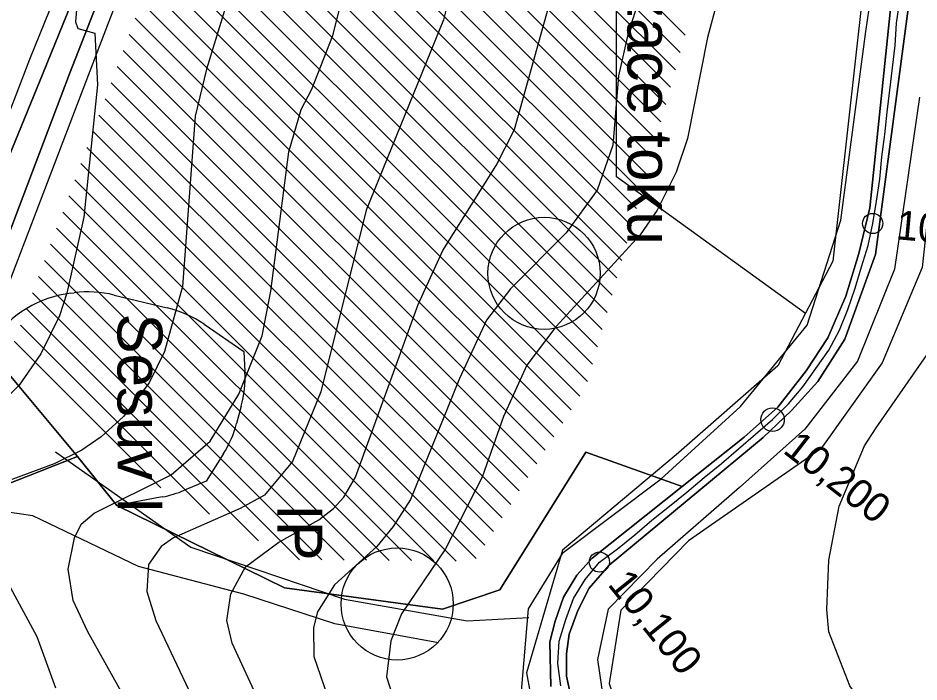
# Model space of a CAD drawing. Extents: x -510989 to -501240, y -1184665 to -1176098.
# Drawn here: x -509664.3 to -509262.7, y -1180562.4 to -1180266.3 of the extents above; entities that cross this region are included whole.
import ezdxf

# ---------------------------------------------------------------- set-up
doc = ezdxf.new("R2010")
doc.units = 0
for name, color, linetype in [('NAVRH_interakcni_prvky', 7, 'Continuous'), ('NAVRH_revitalizace_toku', 7, 'Continuous'), ('orna_puda', 7, 'Continuous'), ('ostatni_plocha_x_neplodna_puda', 7, 'Continuous'), ('ostatni_plocha_x_silnice', 7, 'Continuous'), ('STAV_erozne_ohrozene_plochy', 7, 'Continuous'), ('STAV_ryhova_eroze', 7, 'Continuous'), ('STAV_systematicke_odvodneni', 7, 'Continuous'), ('STAV_vyrazne_udolnice', 7, 'Continuous'), ('trasovani_toku', 7, 'Continuous'), ('trvaly_travni_porost', 7, 'Continuous'), ('vodni_plocha_x_vodni_tok_v_koryte_umelem', 7, 'Continuous'), ('vrstevnice_01', 7, 'Continuous'), ('vrstevnice_02', 7, 'Continuous')]:
    doc.layers.add(name, color=color, linetype=linetype)

msp = doc.modelspace()

# ---------------------------------------------------------------- linework, layer by layer
at = {"layer": 'NAVRH_interakcni_prvky'}
msp.add_lwpolyline([(-509647.6, -1180459.69), (-509587.32, -1180502.16), (-509518.82, -1180525.45), (-509464.02, -1180535.04), (-509436.62, -1180533.67)], dxfattribs=at)
at = {"layer": 'NAVRH_revitalizace_toku'}
for points in [[(-509251.68, -1180051.44), (-509284.55, -1180226.79), (-509300.99, -1180374.75), (-509325.65, -1180421.33), (-509370.86, -1180461.06), (-509421.55, -1180503.53), (-509437.68, -1180558.22), (-509431.14, -1180593.95), (-509419.28, -1180621.11), (-509382.45, -1180650.58), (-509372.86, -1180654.24)], [(-509217.43, -1180056.92), (-509232.5, -1180170.63), (-509254.42, -1180314.47), (-509261.27, -1180377.49), (-509279.08, -1180419.96), (-509306.48, -1180458.32), (-509365.38, -1180499.42), (-509395.55, -1180530.26), (-509400.81, -1180563.08), (-509388.25, -1180600.36), (-509365.16, -1180623.45), (-509328.69, -1180628.72), (-509284.94, -1180642.09), (-509256.17, -1180678.15), (-509235.24, -1180752.86), (-509207.84, -1180777.52)], [(-509313.32, -1180398.04), (-509397.52, -1180337.11), (-509397.42, -1180166.22)]]:
    msp.add_lwpolyline(points, dxfattribs=at)
at = {"layer": 'orna_puda'}
for points in [[(-509722.44, -1180081.65), (-509563.62, -1180023.92), (-509562.83, -1180032.49), (-509569.47, -1180061.07), (-509576.88, -1180084.83), (-509599.01, -1180147.29), (-509626.86, -1180225.88), (-509653.04, -1180290.71), (-509675.52, -1180345.29)], [(-509274.3, -1180251.98), (-509284.64, -1180350.9), (-509289.45, -1180371.27), (-509295.29, -1180390.24), (-509303.35, -1180408.89), (-509312.96, -1180423.58), (-509325.64, -1180439.73), (-509340.55, -1180453.11), (-509368.25, -1180475.22), (-509411.24, -1180459.85), (-509449.45, -1180521.23), (-509475.01, -1180529.87), (-509545.52, -1180520.3), (-509620.2, -1180483.63), (-509637.72, -1180461.75), (-509684.7, -1180405.65), (-509663.64, -1180349.99), (-509641.36, -1180291.15), (-509614.94, -1180223.33)]]:
    msp.add_lwpolyline(points, dxfattribs=at)
at = {"layer": 'ostatni_plocha_x_neplodna_puda'}
msp.add_lwpolyline([(-509687.34, -1180412.63), (-509684.7, -1180405.65), (-509637.72, -1180461.75), (-509708.44, -1180489.55), (-509701.45, -1180480.97), (-509692.29, -1180443.92)], close=True, dxfattribs=at)
at = {"layer": 'ostatni_plocha_x_silnice'}
for points in [[(-509769.58, -1180593.16), (-509739.42, -1180520), (-509730.24, -1180497.75), (-509725.13, -1180482.57), (-509723.12, -1180476.62), (-509715.98, -1180446.18), (-509699.09, -1180410.64), (-509694.62, -1180398.26), (-509689.08, -1180382.89), (-509675.52, -1180345.29), (-509653.04, -1180290.71), (-509626.86, -1180225.88), (-509599.01, -1180147.29), (-509576.88, -1180084.83), (-509569.47, -1180061.07), (-509562.83, -1180032.49), (-509563.62, -1180023.92), (-509565.24, -1180006.24)], [(-509547.91, -1180014.23), (-509547.11, -1180025.3), (-509546.79, -1180029.63), (-509551.44, -1180058.44), (-509552.27, -1180063.61), (-509560.59, -1180087.35), (-509587.22, -1180149.46), (-509614.94, -1180223.33), (-509641.36, -1180291.15), (-509663.64, -1180349.99), (-509684.7, -1180405.65), (-509687.34, -1180412.63), (-509692.29, -1180443.92), (-509701.45, -1180480.97), (-509708.44, -1180489.55), (-509717.69, -1180500.89), (-509719.09, -1180504.59), (-509721.42, -1180510.79), (-509730.35, -1180537.79), (-509736.42, -1180553.04), (-509753.97, -1180597.17)]]:
    msp.add_lwpolyline(points, dxfattribs=at)
at = {"layer": 'STAV_erozne_ohrozene_plochy'}
for p, q in [((-509544.39, -1180096.38), (-509366.88, -1180273.9)), ((-509549.85, -1180100.83), (-509369.05, -1180281.63)), ((-509553.76, -1180106.82), (-509371.22, -1180289.35)), ((-509556.4, -1180114.07), (-509373.4, -1180297.08)), ((-509559.05, -1180121.33), (-509375.57, -1180304.8)), ((-509561.69, -1180128.59), (-509377.75, -1180312.53)), ((-509564.33, -1180135.84), (-509379.92, -1180320.25)), ((-509566.98, -1180143.1), (-509382.1, -1180327.98)), ((-509569.62, -1180150.36), (-509384.27, -1180335.7)), ((-509572.26, -1180157.61), (-509386.44, -1180343.43)), ((-509574.9, -1180164.87), (-509388.62, -1180351.15)), ((-509577.55, -1180172.13), (-509390.79, -1180358.88)), ((-509580.19, -1180179.38), (-509392.97, -1180366.61)), ((-509582.83, -1180186.64), (-509395.14, -1180374.33)), ((-509585.48, -1180193.89), (-509397.32, -1180382.06)), ((-509588.12, -1180201.15), (-509399.49, -1180389.78)), ((-509590.76, -1180208.41), (-509401.66, -1180397.51)), ((-509593.41, -1180215.66), (-509403.84, -1180405.23)), ((-509596.05, -1180222.92), (-509406.01, -1180412.96)), ((-509598.69, -1180230.18), (-509408.19, -1180420.68)), ((-509601.34, -1180237.43), (-509410.36, -1180428.41)), ((-509603.98, -1180244.69), (-509413.78, -1180434.89)), ((-509606.65, -1180251.92), (-509417.64, -1180440.93)), ((-509609.35, -1180259.12), (-509421.5, -1180446.96)), ((-509612.04, -1180266.32), (-509425.37, -1180453)), ((-509614.74, -1180273.53), (-509429.23, -1180459.04)), ((-509617.43, -1180280.73), (-509433.09, -1180465.07)), ((-509620.13, -1180287.94), (-509436.96, -1180471.11)), ((-509622.82, -1180295.14), (-509440.82, -1180477.15)), ((-509625.52, -1180302.35), (-509444.68, -1180483.18)), ((-509628.21, -1180309.55), (-509448.54, -1180489.22)), ((-509630.91, -1180316.75), (-509452.41, -1180495.26)), ((-509633.6, -1180323.96), (-509456.27, -1180501.29)), ((-509636.3, -1180331.16), (-509460.13, -1180507.33)), ((-509638.99, -1180338.37), (-509468.94, -1180508.42)), ((-509641.69, -1180345.57), (-509478.93, -1180508.33)), ((-509644.38, -1180352.78), (-509488.92, -1180508.24)), ((-509647.08, -1180359.98), (-509498.9, -1180508.16)), ((-509649.78, -1180367.18), (-509508.89, -1180508.07)), ((-509652.47, -1180374.39), (-509518.88, -1180507.98)), ((-509655.17, -1180381.59), (-509528.86, -1180507.9)), ((-509657.86, -1180388.8), (-509538.85, -1180507.81)), ((-509640.73, -1180388.95), (-509639.34, -1180388.78)), ((-509621.43, -1180389.81), (-509597.75, -1180395.56)), ((-509660.56, -1180396), (-509557.16, -1180499.4)), ((-509663.25, -1180403.21), (-509578.88, -1180487.57)), ((-509665.95, -1180410.41), (-509600.61, -1180475.74)), ((-509564.79, -1180439.39), (-509566.84, -1180447.03))]:
    msp.add_line(p, q, dxfattribs=at)
for points in [[(-509581.36, -1180402.84), (-509563.58, -1180414.98), (-509563.14, -1180424.06)], [(-509638.07, -1180461.33), (-509678.1, -1180413.53), (-509675.6, -1180409.95)], [(-509600.05, -1180479.83), (-509620.2, -1180483.63), (-509637.38, -1180462.18)], [(-509572.84, -1180460.76), (-509580.46, -1180472.83), (-509590.11, -1180476.85)]]:
    msp.add_lwpolyline(points, dxfattribs=at)
for centre, start, end in [((-509634.61, -1180438.57), 97.035, 145.081), ((-509633.22, -1180438.4), 76.3626, 97.035), ((-509609.54, -1180444.15), 55.6961, 76.3626), ((-509613.09, -1180426.44), 344.9989, 2.7275), ((-509615.13, -1180434.09), 327.7604, 344.9989), ((-509676.41, -1180493.43), 38.6853, 39.9439), ((-509609.33, -1180430.69), 280.6925, 292.6113)]:
    msp.add_arc(centre, 50, start, end, dxfattribs=at)
at = {"layer": 'STAV_ryhova_eroze'}
for centre in [(-509429.79, -1180380.11), (-509495.3, -1180527.55)]:
    msp.add_circle(centre, 25, dxfattribs=at)
at = {"layer": 'STAV_systematicke_odvodneni'}
for p, q in [((-509546.5, -1180067.43), (-509624.17, -1180268.6)), ((-509286.36, -1180272.33), (-509269.34, -1180158.43)), ((-509659.01, -1180284.63), (-509609.53, -1180161.16)), ((-509624.17, -1180268.6), (-509676.84, -1180406.44)), ((-509297.54, -1180356.41), (-509286.36, -1180272.33)), ((-509748.11, -1180515.48), (-509659.01, -1180284.63)), ((-509262.4, -1180301.61), (-509273.57, -1180378.25)), ((-509312.43, -1180403.25), (-509297.54, -1180356.41)), ((-509273.57, -1180378.25), (-509290.06, -1180419.23)), ((-509342.22, -1180439.44), (-509312.43, -1180403.25)), ((-509290.06, -1180419.23), (-509313.47, -1180449.56)), ((-509377.61, -1180471.69), (-509342.22, -1180439.44)), ((-509313.47, -1180449.56), (-509342.73, -1180475.64)), ((-509421.23, -1180504.68), (-509377.61, -1180471.69)), ((-509342.73, -1180475.64), (-509379.43, -1180507.58)), ((-509436.66, -1180529.7), (-509421.23, -1180504.68)), ((-509379.43, -1180507.58), (-509401.24, -1180529.93)), ((-509439.85, -1180566.42), (-509436.66, -1180529.7)), ((-509401.24, -1180529.93), (-509406.03, -1180552.28)), ((-509406.03, -1180552.28), (-509402.31, -1180576.76))]:
    msp.add_line(p, q, dxfattribs=at)
at = {"layer": 'STAV_vyrazne_udolnice'}
msp.add_lwpolyline([(-509476.81, -1180544.93), (-509523.03, -1180536.49), (-509563.62, -1180523.23), (-509610.64, -1180510.78), (-509657.67, -1180488.28), (-509682.18, -1180484.66)], dxfattribs=at)
at = {"layer": 'trasovani_toku'}
for p, q in [((-509272.64, -1180268.54), (-509271.12, -1180258.65)), ((-509273.32, -1180278.51), (-509272.64, -1180268.54)), ((-509274.46, -1180288.45), (-509273.32, -1180278.51)), ((-509275.71, -1180298.37), (-509274.46, -1180288.45)), ((-509276.89, -1180308.3), (-509275.71, -1180298.37)), ((-509277.9, -1180318.25), (-509276.89, -1180308.3)), ((-509279.16, -1180328.17), (-509277.9, -1180318.25)), ((-509280.06, -1180338.13), (-509279.16, -1180328.17)), ((-509281.64, -1180348), (-509280.06, -1180338.13)), ((-509283.29, -1180357.87), (-509281.64, -1180348)), ((-509285.33, -1180367.66), (-509283.29, -1180357.87)), ((-509288.23, -1180377.23), (-509285.33, -1180367.66)), ((-509291.17, -1180386.78), (-509288.23, -1180377.23)), ((-509294.43, -1180396.24), (-509291.17, -1180386.78)), ((-509298.13, -1180405.53), (-509294.43, -1180396.24)), ((-509302.8, -1180414.37), (-509298.13, -1180405.53)), ((-509308.59, -1180422.52), (-509302.8, -1180414.37)), ((-509314.4, -1180430.66), (-509308.59, -1180422.52)), ((-509320.79, -1180438.35), (-509314.4, -1180430.66)), ((-509327.94, -1180445.35), (-509320.79, -1180438.35)), ((-509335.55, -1180451.84), (-509327.94, -1180445.35)), ((-509343.1, -1180458.39), (-509335.55, -1180451.84)), ((-509350.69, -1180464.9), (-509343.1, -1180458.39)), ((-509358.48, -1180471.18), (-509350.69, -1180464.9)), ((-509366.09, -1180477.66), (-509358.48, -1180471.18)), ((-509373.89, -1180483.91), (-509366.09, -1180477.66)), ((-509381.68, -1180490.19), (-509373.89, -1180483.91)), ((-509389.29, -1180496.68), (-509381.68, -1180490.19)), ((-509397.12, -1180502.9), (-509389.29, -1180496.68)), ((-509405.14, -1180508.87), (-509397.12, -1180502.9)), ((-509411.48, -1180516.61), (-509405.14, -1180508.87)), ((-509416.61, -1180525.19), (-509411.48, -1180516.61)), ((-509420.13, -1180534.55), (-509416.61, -1180525.19)), ((-509423.11, -1180544.09), (-509420.13, -1180534.55)), ((-509423.61, -1180554.08), (-509423.11, -1180544.09)), ((-509422.31, -1180564), (-509423.61, -1180554.08))]:
    msp.add_line(p, q, dxfattribs=at)
for centre, radius in [((-509283.29, -1180357.87), 4.5), ((-509327.94, -1180445.35), 5.25), ((-509405.14, -1180508.87), 4.5)]:
    msp.add_circle(centre, radius, dxfattribs=at)
at = {"layer": 'trvaly_travni_porost'}
for points in [[(-509417.86, -1180568.68), (-509419.77, -1180559.8), (-509419.77, -1180549.77), (-509418.65, -1180541.09), (-509414.72, -1180530.49), (-509409.69, -1180520.55), (-509400.71, -1180510.32), (-509332.19, -1180453.34), (-509319.43, -1180441.23), (-509307.74, -1180428.39), (-509295.64, -1180409.44), (-509281.99, -1180371.77), (-509265.78, -1180249.69), (-509251.17, -1180144.87)], [(-509719.49, -1180567.82), (-509715.84, -1180557.88), (-509714.27, -1180531.29), (-509719.09, -1180504.59), (-509717.69, -1180500.89), (-509708.44, -1180489.55), (-509637.72, -1180461.75), (-509620.2, -1180483.63), (-509545.52, -1180520.3), (-509475.01, -1180529.87), (-509449.45, -1180521.23), (-509411.24, -1180459.85), (-509368.25, -1180475.22), (-509408.3, -1180507.2), (-509415.15, -1180514.71), (-509421.2, -1180524.49), (-509424.91, -1180535.2), (-509427.22, -1180544.4), (-509426.83, -1180564.36)]]:
    msp.add_lwpolyline(points, dxfattribs=at)
at = {"layer": 'vodni_plocha_x_vodni_tok_v_koryte_umelem'}
for points in [[(-509251.17, -1180144.87), (-509265.78, -1180249.69), (-509281.99, -1180371.77), (-509295.64, -1180409.44), (-509307.74, -1180428.39), (-509319.43, -1180441.23), (-509332.19, -1180453.34), (-509400.71, -1180510.32), (-509409.69, -1180520.55), (-509414.72, -1180530.49), (-509418.65, -1180541.09), (-509419.77, -1180549.77), (-509419.77, -1180559.8), (-509417.86, -1180568.68)], [(-509426.83, -1180564.36), (-509427.22, -1180544.4), (-509424.91, -1180535.2), (-509421.2, -1180524.49), (-509415.15, -1180514.71), (-509408.3, -1180507.2), (-509368.25, -1180475.22), (-509340.55, -1180453.11), (-509325.64, -1180439.73), (-509312.96, -1180423.58), (-509303.35, -1180408.89), (-509295.29, -1180390.24), (-509289.45, -1180371.27), (-509284.64, -1180350.9), (-509274.3, -1180251.98), (-509258.47, -1180150.93)]]:
    msp.add_lwpolyline(points, dxfattribs=at)
at = {"layer": 'vrstevnice_01'}
for points in [[(-509447.81, -1180009), (-509445, -1180020), (-509443, -1180044), (-509444.5, -1180077), (-509459.59, -1180155), (-509463.91, -1180212), (-509467.69, -1180239), (-509474.69, -1180267), (-509509.09, -1180352), (-509529.31, -1180433), (-509541.91, -1180464), (-509554.41, -1180479), (-509565.31, -1180485), (-509595, -1180498), (-509600.5, -1180502), (-509606.19, -1180510), (-509606.91, -1180522), (-509602.81, -1180535), (-509588.09, -1180566)], [(-509595, -1180102), (-509588.81, -1180101), (-509584.09, -1180103), (-509566.81, -1180102), (-509563.59, -1180105), (-509564.09, -1180143), (-509560.19, -1180148), (-509557.41, -1180155), (-509558.69, -1180170), (-509564.41, -1180187), (-509568.91, -1180208), (-509570.31, -1180226), (-509569.31, -1180235), (-509569.91, -1180255), (-509580.31, -1180289), (-509585.31, -1180310), (-509591, -1180386), (-509599, -1180415), (-509605.81, -1180429), (-509617.31, -1180444), (-509627.19, -1180453), (-509635.81, -1180459), (-509648.19, -1180465), (-509667, -1180472)], [(-509372.36, -1180135.14), (-509375.5, -1180145), (-509374.19, -1180147), (-509373.59, -1180207), (-509375.5, -1180221), (-509392.31, -1180273), (-509396.59, -1180292), (-509399.09, -1180323), (-509406.19, -1180343), (-509419.91, -1180362), (-509444.81, -1180387), (-509455.5, -1180401), (-509467.5, -1180427), (-509489.31, -1180481), (-509497, -1180493), (-509504.31, -1180502), (-509523.19, -1180519), (-509530.81, -1180531), (-509532.59, -1180538), (-509532.41, -1180551), (-509524.81, -1180573)], [(-509677.69, -1180502), (-509655.91, -1180542), (-509647.59, -1180565)]]:
    msp.add_lwpolyline(points, dxfattribs=at)
at = {"layer": 'vrstevnice_02'}
for points in [[(-509554.5, -1180576), (-509568.91, -1180545), (-509571.19, -1180535), (-509569.41, -1180523), (-509562.91, -1180511), (-509548, -1180500), (-509530.19, -1180490), (-509523.69, -1180485), (-509519, -1180480), (-509513.91, -1180471), (-509485.91, -1180394), (-509474.91, -1180370), (-509451.19, -1180332), (-509442.91, -1180316), (-509423.81, -1180247), (-509420, -1180229), (-509417.59, -1180210), (-509418.69, -1180171), (-509417.19, -1180153), (-509401.31, -1180061), (-509397.09, -1180030), (-509396.31, -1180015), (-509397.41, -1180003)], [(-509248.69, -1180165), (-509272.09, -1180162), (-509282.81, -1180164), (-509298.81, -1180172), (-509310.41, -1180181), (-509319.19, -1180189), (-509326.19, -1180198), (-509341.69, -1180224), (-509346.31, -1180235), (-509356.91, -1180275), (-509365.81, -1180320), (-509370.91, -1180335), (-509379.41, -1180352), (-509386.91, -1180363), (-509424.5, -1180404), (-509437.5, -1180421), (-509447.81, -1180444), (-509457.41, -1180471), (-509473.69, -1180503), (-509493.31, -1180532), (-509498.09, -1180544), (-509500.09, -1180560), (-509493.91, -1180579)], [(-509673.31, -1180175), (-509663.41, -1180181), (-509653.19, -1180189), (-509644.91, -1180200), (-509643.81, -1180209), (-509648.91, -1180225), (-509640.69, -1180239), (-509637.09, -1180248), (-509638.69, -1180268), (-509637.59, -1180271), (-509630.09, -1180273), (-509628.81, -1180296), (-509635, -1180355), (-509642.5, -1180389), (-509645.81, -1180399), (-509654.19, -1180416), (-509663.81, -1180430), (-509685.69, -1180452)], [(-509616.91, -1180569), (-509633.19, -1180540), (-509639.69, -1180526), (-509641.91, -1180512), (-509639.19, -1180498), (-509636.19, -1180492), (-509630.41, -1180487), (-509596.09, -1180470), (-509578.69, -1180455), (-509565.81, -1180434), (-509555.5, -1180408), (-509551.59, -1180388), (-509543.59, -1180326), (-509538.09, -1180307), (-509533.31, -1180298), (-509523.91, -1180274), (-509519.59, -1180257)], [(-509261, -1180605), (-509281.41, -1180581), (-509293.41, -1180564), (-509302.91, -1180540), (-509303.81, -1180530), (-509302.91, -1180508), (-509298.19, -1180484), (-509286.91, -1180457), (-509281.81, -1180449), (-509237.91, -1180386)]]:
    msp.add_lwpolyline(points, dxfattribs=at)

# ---------------------------------------------------------------- texts
at = {"layer": 'NAVRH_interakcni_prvky'}
msp.add_text('IP', height=20, rotation=270, dxfattribs=at).set_placement((-509548.71, -1180482.99))
at = {"layer": 'NAVRH_revitalizace_toku'}
msp.add_text('Revitalizace toku', height=20, rotation=270, dxfattribs=at).set_placement((-509392.63, -1180165.23))
at = {"layer": 'STAV_erozne_ohrozene_plochy'}
msp.add_text('Sesuv I', height=20, rotation=270, dxfattribs=at).set_placement((-509619.95, -1180398.06))
at = {"layer": 'trasovani_toku'}
for s, rotation, p in [('10,300', 354.8034, (-509273.22, -1180364.86)), ('10,200', 322.1133, (-509323.84, -1180459.78)), ('10,100', 308.8727, (-509401.81, -1180518.94))]:
    msp.add_text(s, height=13, rotation=rotation, dxfattribs=at).set_placement(p)

doc.saveas('drawing.dxf')
